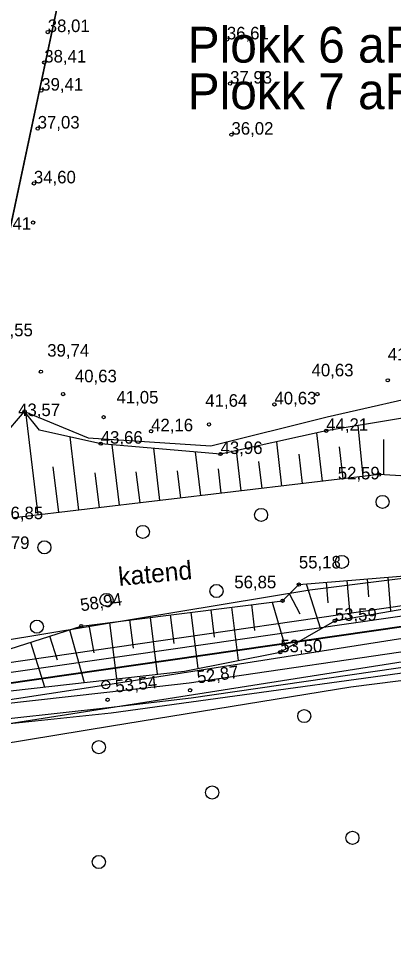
# Model space of a CAD drawing. Extents: x 700746 to 706058, y 6570320 to 6580460.
# Drawn here: x 703039.3 to 703112.6, y 6575485.7 to 6575665.5 of the extents above; entities that cross this region are included whole.
import ezdxf

# ---------------------------------------------------------------- set-up
doc = ezdxf.new("R2010")
doc.units = 0
for name, color, linetype in [('HALJASTUS', 7, 'Continuous'), ('illumineerimisjooned', 7, 'Continuous'), ('Kaitsevöönd', 7, 'Continuous'), ('kataster', 7, 'Continuous'), ('KORGUS-EH2000', 7, 'Continuous'), ('KPKAABEL', 7, 'Continuous'), ('Plokid', 7, 'Continuous'), ('POST', 7, 'Continuous'), ('RELJEEF', 7, 'Continuous'), ('TEE', 7, 'Continuous'), ('Tmaad_maeeraldised_kehtivad', 7, 'Continuous'), ('VEEKOGU', 7, 'Continuous'), ('VWX2_MV_PLOKK', 7, 'Continuous')]:
    doc.layers.add(name, color=color, linetype=linetype)

msp = doc.modelspace()

# ---------------------------------------------------------------- linework, layer by layer
at = {"layer": 'HALJASTUS'}
msp.add_lwpolyline([(702868.07, 6575485.72), (702866.82, 6575498.83), (702910.5, 6575506.46), (702934.94, 6575511.72), (702946.5, 6575515.31), (702991.31, 6575519.57), (703028.9, 6575526.86), (703057.45, 6575529.86), (703073.09, 6575531.97), (703122.4, 6575538.74), (703175.48, 6575547.5), (703217.62, 6575554.37), (703241.81, 6575557.45), (703262.67, 6575561.84), (703280.4, 6575573.6), (703298.96, 6575585.05), (703313, 6575594.45), (703326.63, 6575610.36)], dxfattribs=at)
for centre in [(703110.5, 6575571.06), (703086.75, 6575568.51), (703063.67, 6575565.19), (703044.41, 6575562.18), (703102.56, 6575559.33), (703078.05, 6575553.64), (703056.55, 6575551.9), (703042.95, 6575546.68), (703095.19, 6575529.21), (703055.06, 6575523.12), (703077.2, 6575514.26), (703104.6, 6575505.4), (703055.06, 6575500.69)]:
    msp.add_circle(centre, 1.28, dxfattribs=at)
at = {"layer": 'illumineerimisjooned'}
msp.add_lwpolyline([(703275.45, 6577071.68), (703358.03, 6576531.93), (703309.57, 6576228.79), (703291.69, 6575965.8), (703292.02, 6575933.77), (703296.8, 6575575.06), (702854, 6575511.22), (702839.23, 6575620.77), (702850.34, 6575977.31), (702784.78, 6576064.06), (702784.62, 6576095.83), (702844.43, 6576209.85), (702855.46, 6576267.3), (702846.53, 6576489.41), (702878.89, 6576547.09), (702976.89, 6576643.26), (702915.33, 6577059.56)], dxfattribs=at)
at = {"layer": 'Kaitsevöönd'}
for points in [[(703404.08, 6576352.03), (703454.73, 6576005.46), (703455.39, 6576000.16), (703516.46, 6575600.64), (703378.76, 6575580.78), (703360.22, 6575577.3), (703249.34, 6575561.08), (703243.21, 6575560.09), (703037.16, 6575527.65), (702916.01, 6575506.13), (702857.92, 6575495.54), (702854.94, 6575495.05), (702852.29, 6575508.95), (702831.77, 6575505.31), (702827.8, 6575504.98), (702697.05, 6575486.77), (702630.85, 6575867.26), (702597.75, 6576057.43)], [(702871.75, 6575516.76), (703096.25, 6575553.86), (703138.3, 6575559.17), (703158.27, 6575561.88), (703186.18, 6575566.18), (703233.62, 6575573.47), (703264.52, 6575578.21), (703301.48, 6575607.02), (703346.16, 6575634.78)], [(703352.62, 6575615.58), (703312.72, 6575590.38), (703274.66, 6575560.82), (703270, 6575558.74), (703159.79, 6575541.89), (703104.28, 6575534.84), (703057.55, 6575527.21), (702948.27, 6575509.25)]]:
    msp.add_lwpolyline(points, dxfattribs=at)
at = {"layer": 'kataster'}
msp.add_lwpolyline([(702852.27, 6575508.89), (702837.26, 6575620.73), (702848.38, 6575976.59), (702782.85, 6576063.35), (702782.57, 6576096.37), (702842.53, 6576210.56), (702853.4, 6576267.5), (702844.46, 6576489.93), (702877.29, 6576548.25), (702974.72, 6576643.9), (702913.57, 6577058.07), (702784.04, 6577102.84), (702746.48, 6577248.7), (702719.69, 6577297.36), (702713.81, 6577334.91), (703089.87, 6577211.79), (703231.53, 6577106.55), (703277.36, 6577072.83), (703360.09, 6576531.99), (703311.6, 6576228.52), (703293.62, 6575965.66), (703298.84, 6575573.29)], close=True, dxfattribs=at)
msp.add_lwpolyline([(702782.57, 6576096.37), (702782.85, 6576063.35), (702848.38, 6575976.59), (702837.26, 6575620.73), (702852.27, 6575508.89), (703298.84, 6575573.29), (703375.63, 6575584.41), (703375.41, 6575624), (703375.74, 6575634.8), (703375.62, 6575689.75), (703370.21, 6575799.42), (703370.29, 6575828.47), (703365.86, 6576033.99), (703361.97, 6576073.22), (703340.19, 6576155.31)], dxfattribs=at)
at = {"layer": 'KORGUS-EH2000'}
for centre in [(703045.07, 6575662.88), (703080.07, 6575661.45), (703044.39, 6575656.93), (703080.7, 6575652.81), (703043.8, 6575651.44), (703043.1, 6575644.03), (703080.97, 6575642.83), (703042.36, 6575633.31), (703042.21, 6575625.65), (703043.72, 6575596.51), (703111.51, 6575594.82), (703048.07, 6575592.14), (703097.76, 6575592.13), (703089.37, 6575590.12), (703040.53, 6575588.75), (703040.53, 6575588.75), (703055.99, 6575587.62), (703076.58, 6575586.19), (703065.27, 6575584.86), (703099.48, 6575584.95), (703055.42, 6575582.44), (703078.84, 6575580.42), (703109.83, 6575576.41), (703094.14, 6575554.91), (703090.96, 6575551.75), (703051.61, 6575546.79), (703101.16, 6575547.83), (703090.51, 6575541.68), (703072.89, 6575534.24), (703056.76, 6575532.4)]:
    msp.add_circle(centre, 0.32, dxfattribs=at)
at = {"layer": 'KPKAABEL'}
msp.add_lwpolyline([(702819.63, 6576245.48), (702836.59, 6576184.26), (702797.6, 6576109.54), (702828.99, 6576046.16), (702858.93, 6575984.92), (702857.42, 6575888.76), (702856.51, 6575810.46), (702856.12, 6575711.01), (702855.37, 6575615.97), (702854.39, 6575550.18), (702865.02, 6575505.16), (702921.92, 6575514.25), (702993.74, 6575525.72), (703056.42, 6575535.34), (703120.25, 6575545.36), (703173.19, 6575553.73), (703215.56, 6575560.47), (703265.05, 6575567.87), (703307.33, 6575597.7), (703332.6, 6575614.36)], dxfattribs=at)
at = {"layer": 'Plokid'}
msp.add_lwpolyline([(703290.64, 6576959.22), (703356.01, 6576531.94), (703307.59, 6576229.01), (703289.69, 6575965.85), (703290.02, 6575933.75), (703291.51, 6575829.64), (703294.32, 6575609.52), (703294.77, 6575576.79), (703154.76, 6575556.6), (703019.06, 6575536.97), (703053.36, 6575698.14), (703145.59, 6575981.92), (703123.04, 6576234.88), (703120.61, 6576749.6), (703011.59, 6576989.47), (702968.34, 6577084.63), (702917.3, 6577059.88)], dxfattribs=at)
at = {"layer": 'POST'}
for radius in [0.8, 0.0747]:
    msp.add_circle((703056.42, 6575535.34), radius, dxfattribs=at)
at = {"layer": 'RELJEEF'}
for p, q in [((703043.17, 6575568.52), (703040.79, 6575588.64)), ((703098.78, 6575575.1), (703097.66, 6575584.55)), ((703106.73, 6575576.04), (703105.75, 6575585.99)), ((703051.12, 6575569.46), (703049.42, 6575583.76)), ((703090.84, 6575574.16), (703089.81, 6575582.83)), ((703110.65, 6575583.26), (703110.7, 6575576.36)), ((703059.06, 6575570.4), (703057.66, 6575582.24)), ((703067, 6575571.34), (703065.8, 6575581.54)), ((703082.89, 6575573.22), (703081.96, 6575581.11)), ((703102.02, 6575581.81), (703102.75, 6575575.57)), ((703074.95, 6575572.28), (703073.94, 6575580.85)), ((703094.13, 6575580.38), (703094.81, 6575574.63)), ((703046.08, 6575577.94), (703047.14, 6575568.99)), ((703078.36, 6575577.49), (703078.92, 6575572.75)), ((703086.25, 6575578.93), (703086.87, 6575573.69)), ((703054.28, 6575576.75), (703055.09, 6575569.93)), ((703062.31, 6575576.95), (703063.03, 6575570.87)), ((703070.35, 6575577.15), (703070.98, 6575571.81)), ((703107.81, 6575552.52), (703107.52, 6575556.01)), ((703111.51, 6575556.34), (703112.05, 6575549.72)), ((703095.56, 6575555.03), (703098.38, 6575546.23)), ((703099.88, 6575551.32), (703099.55, 6575555.36)), ((703103.54, 6575555.69), (703104.14, 6575548.35)), ((703094.42, 6575549.13), (703092.32, 6575553.1)), ((703080.95, 6575550.49), (703082.27, 6575540.05)), ((703085.56, 6575545.91), (703084.92, 6575550.99)), ((703088.89, 6575551.49), (703091.56, 6575542.29)), ((703069.75, 6575543.41), (703069.05, 6575548.99)), ((703073.01, 6575549.49), (703074.4, 6575538.5)), ((703077.66, 6575544.63), (703076.98, 6575549.99)), ((703054.17, 6575541.55), (703053.17, 6575546.99)), ((703057.14, 6575547.49), (703058.53, 6575536.49)), ((703061.8, 6575542.46), (703061.11, 6575547.99)), ((703065.08, 6575548.49), (703066.48, 6575537.39)), ((703049.3, 6575546.06), (703052.17, 6575535.77)), ((703041.68, 6575543.63), (703044.46, 6575534.89)), ((703047, 6575540.1), (703045.49, 6575544.84))]:
    msp.add_line(p, q, dxfattribs=at)
for points in [[(703271.27, 6575694.26), (703271.29, 6575687.61), (703264.74, 6575635.56), (703240.08, 6575620.8), (703201.63, 6575599.49), (703187.88, 6575582.42), (703170.42, 6575569.84), (703152.83, 6575568.35), (703127.76, 6575575.29), (703109.83, 6575576.41), (703038.52, 6575567.97)], [(703230.76, 6575630.03), (703216.61, 6575617.52), (703194.7, 6575609), (703177.99, 6575597.7), (703152.96, 6575587.85), (703126.6, 6575589.44), (703099.48, 6575584.95), (703078.84, 6575580.42), (703055.42, 6575582.44), (703043.45, 6575585.08), (703040.53, 6575588.75)], [(702852.59, 6575506.08), (702885.25, 6575510.89), (702908.2, 6575514.19), (702919.76, 6575516.69), (702944.96, 6575523.88), (702998.98, 6575526.95), (703026.77, 6575532.89), (703071.81, 6575537.99), (703090.51, 6575541.68), (703101.16, 6575547.83), (703155.9, 6575557.31), (703193.39, 6575562.08), (703196.05, 6575566.19)], [(702853.89, 6575509.3), (702881.9, 6575514.82), (702905.24, 6575516.78), (702917.28, 6575518.56), (702939.09, 6575525.89), (702970.64, 6575530.23), (703002.17, 6575531.04), (703051.61, 6575546.79), (703090.96, 6575551.75), (703094.14, 6575554.91), (703156.15, 6575560.02), (703189.36, 6575564.99), (703196.05, 6575566.19)]]:
    msp.add_lwpolyline(points, dxfattribs=at)
at = {"layer": 'TEE'}
for points in [[(702866.68, 6575500.3), (702865.33, 6575503.17), (702913.84, 6575512.27), (702934.16, 6575515.83), (702945.9, 6575519.28), (702990.79, 6575523.64), (703028.1, 6575530.7), (703056.59, 6575533.88), (703072.7, 6575535.72), (703121.62, 6575542.84), (703174.75, 6575551.03), (703216.96, 6575558.17), (703240.91, 6575561.7), (703261.23, 6575565.45), (703277.33, 6575576.54), (703296.65, 6575588.32), (703310.1, 6575597.26), (703323.05, 6575612.04)], [(702866.68, 6575500.3), (702914.35, 6575509.31), (702934.85, 6575512.91), (702946.47, 6575516.33), (702991.21, 6575520.67), (703028.56, 6575527.74), (703056.93, 6575530.91), (703073.08, 6575532.75), (703122.06, 6575539.87), (703175.22, 6575548.07), (703217.43, 6575555.21), (703241.4, 6575558.74), (703262.39, 6575562.62), (703278.96, 6575574.02), (703298.25, 6575585.79), (703312.1, 6575594.98), (703325.32, 6575610.08)]]:
    msp.add_lwpolyline(points, dxfattribs=at)
at = {"layer": 'Tmaad_maeeraldised_kehtivad'}
msp.add_lwpolyline([(703277.3, 6577072.8), (703360.06, 6576531.93), (703311.56, 6576228.56), (703293.69, 6575965.74), (703294.02, 6575933.8), (703298.82, 6575573.33), (702852.29, 6575508.95), (702837.23, 6575620.66), (702848.32, 6575976.66), (702782.78, 6576063.39), (702782.61, 6576096.32), (702842.53, 6576210.52), (702853.45, 6576267.45), (702844.51, 6576489.89), (702877.28, 6576548.31), (702974.76, 6576643.97), (702913.53, 6577058.07)], dxfattribs=at)
at = {"layer": 'VEEKOGU'}
msp.add_lwpolyline([(703036.32, 6575583.79), (703040.53, 6575588.75), (703052.94, 6575583.59), (703076.93, 6575582), (703099.67, 6575587.67), (703122.01, 6575592.75), (703151.19, 6575591.99), (703172.86, 6575599.34), (703193.35, 6575612.26), (703209.69, 6575618.59), (703216.07, 6575622.09), (703230.76, 6575630.03), (703239.66, 6575637.4), (703248.18, 6575649.33), (703249.65, 6575653.36), (703258.05, 6575694.28), (703260.46, 6575749.88), (703261.28, 6575765.24), (703261.63, 6575785.45), (703260.7, 6575803.78), (703262.63, 6575812.64), (703263.6, 6575827.89), (703260.17, 6575840.76)], dxfattribs=at)
msp.add_lwpolyline([(703036.32, 6575583.79), (703040.53, 6575588.75), (703052.94, 6575583.59), (703076.93, 6575582), (703099.67, 6575587.67), (703122.01, 6575592.75), (703151.19, 6575591.99), (703172.86, 6575599.34), (703193.35, 6575612.26), (703209.69, 6575618.59), (703216.07, 6575622.09), (703230.76, 6575630.03), (703239.66, 6575637.4), (703248.18, 6575649.33), (703249.65, 6575653.36), (703258.05, 6575694.28), (703260.46, 6575749.88), (703261.28, 6575765.24), (703261.63, 6575785.45), (703260.7, 6575803.78), (703262.63, 6575812.64), (703263.6, 6575827.89), (703260.17, 6575840.76)], dxfattribs=at)
at = {"layer": 'VWX2_MV_PLOKK'}
msp.add_lwpolyline([(703187.67, 6576999.67), (703190.39, 6576656.32), (703340.88, 6576657.54), (703360.09, 6576531.99), (703311.6, 6576228.52), (703293.62, 6575965.66), (703294.04, 6575933.77), (703295.43, 6575829.7), (703298.36, 6575609.6), (703298.84, 6575573.29), (703155.29, 6575552.59), (703018.17, 6575532.81), (703053.36, 6575698.14), (703145.59, 6575981.92), (703123.04, 6576234.88), (703120.61, 6576749.6), (703011.59, 6576989.47)], dxfattribs=at)
msp.add_lwpolyline([(703187.67, 6576999.67), (703190.39, 6576656.32), (703340.88, 6576657.54), (703360.09, 6576531.99), (703311.6, 6576228.52), (703293.62, 6575965.66), (703294.04, 6575933.77), (703295.43, 6575829.7), (703298.36, 6575609.6), (703298.84, 6575573.29), (703155.29, 6575552.59), (703018.17, 6575532.81), (703053.36, 6575698.14), (703145.59, 6575981.92), (703123.04, 6576234.88), (703120.61, 6576749.6), (703011.59, 6576989.47)], dxfattribs=at)
msp.add_lwpolyline([(703145.59, 6575981.92), (703053.36, 6575698.14), (703018.17, 6575532.81), (702852.27, 6575508.89), (702837.26, 6575620.73), (702848.38, 6575976.59), (702782.85, 6576063.35), (702782.57, 6576096.37), (702842.53, 6576210.56), (702853.4, 6576267.5), (702842.72, 6576158.42), (702865.95, 6575985.44), (702867.94, 6575888.34), (702866.03, 6575711.28), (702981.97, 6575701.33), (703059.38, 6575886.59), (703051.03, 6576091.21), (703067.36, 6576229.67), (703076.01, 6576303.02), (703101.31, 6576579.97), (703072.3, 6576854.63), (703072.13, 6576856.26), (703120.61, 6576749.6), (703123.04, 6576234.88)], close=True, dxfattribs=at)
msp.add_lwpolyline([(703145.59, 6575981.92), (703053.36, 6575698.14), (703018.17, 6575532.81), (702852.27, 6575508.89), (702837.26, 6575620.73), (702848.38, 6575976.59), (702782.85, 6576063.35), (702782.57, 6576096.37), (702842.53, 6576210.56), (702853.4, 6576267.5), (702842.72, 6576158.42), (702865.95, 6575985.44), (702867.94, 6575888.34), (702866.03, 6575711.28), (702981.97, 6575701.33), (703059.38, 6575886.59), (703051.03, 6576091.21), (703067.36, 6576229.67), (703076.01, 6576303.02), (703101.31, 6576579.97), (703072.3, 6576854.63), (703072.13, 6576856.26), (703120.61, 6576749.6), (703123.04, 6576234.88)], close=True, dxfattribs=at)

# ---------------------------------------------------------------- texts
at = {"layer": 'KORGUS-EH2000'}
for s, p in [('38,01 ', (703045.07, 6575662.88)), ('36,61 ', (703080.07, 6575661.45)), ('38,41 ', (703044.39, 6575656.93)), ('37,93 ', (703080.7, 6575652.81)), ('39,41 ', (703043.8, 6575651.44)), ('37,03 ', (703043.1, 6575644.03)), ('36,02 ', (703080.97, 6575642.83)), ('34,60 ', (703042.36, 6575633.31)), ('35,41 ', (703033.63, 6575624.23)), ('39,55 ', (703033.96, 6575603.43)), ('39,74 ', (703044.97, 6575599.45)), ('41,40 ', (703111.51, 6575598.71)), ('40,63 ', (703096.62, 6575595.6)), ('40,63 ', (703050.37, 6575594.44)), ('41,05 ', (703058.5, 6575590.29)), ('41,64 ', (703075.86, 6575589.66)), ('40,63 ', (703089.37, 6575590.12)), ('43,57 ', (703039.28, 6575587.83)), ('42,16 ', (703065.27, 6575584.86)), ('44,21 ', (703099.48, 6575584.95)), ('43,66 ', (703055.42, 6575582.44)), ('43,96 ', (703078.84, 6575580.42)), ('52,59 ', (703101.74, 6575575.46)), ('56,85 ', (703035.97, 6575567.68)), ('57,79 ', (703033.3, 6575561.86)), ('55,18 ', (703094.14, 6575558.06)), ('56,85 ', (703081.52, 6575554.17)), ('53,59 ', (703101.16, 6575547.83)), ('53,50 ', (703090.51, 6575541.68))]:
    msp.add_text(s, height=2.45, dxfattribs=at).set_placement(p)
for s, rotation, p in [('58,94 ', 8.6125, (703051.61, 6575549.67)), ('52,87 ', 7.9248, (703074.39, 6575535.57)), ('53,54 ', 6.1605, (703058.38, 6575533.8))]:
    msp.add_text(s, height=2.45, rotation=rotation, dxfattribs=at).set_placement(p)
at = {"layer": 'Plokid'}
for s, p in [('Plokk 6 aR', (703072.41, 6575656.91)), ('Plokk 7 aR', (703072.41, 6575647.81))]:
    msp.add_text(s, height=7, dxfattribs=at).set_placement(p)
at = {"layer": 'RELJEEF'}
msp.add_text('katend', height=3.6, rotation=5.4509, dxfattribs=at).set_placement((703059.02, 6575554.63))

doc.saveas('drawing.dxf')
